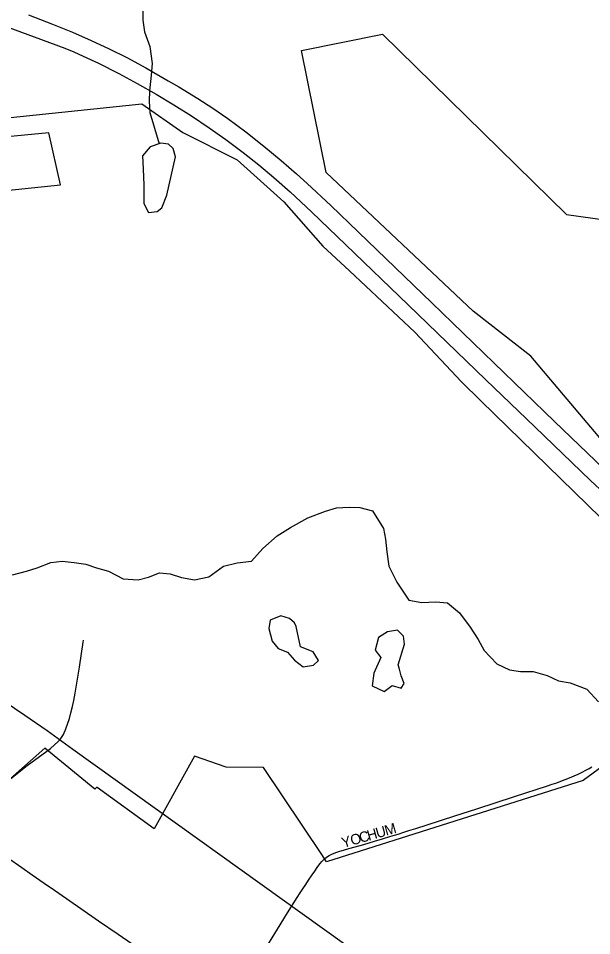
# Model space of a CAD drawing. Extents: x 1451455 to 1749751, y 218250 to 574981.
# Drawn here: x 1600545 to 1603311, y 366899 to 371327 of the extents above; entities that cross this region are included whole.
import ezdxf

# ---------------------------------------------------------------- set-up
doc = ezdxf.new("R2010")
doc.units = 0
for name, color, linetype in [('GM_X_City_Street', 7, 'Continuous'), ('GM_X_City_Street_Text', 7, 'Continuous'), ('GM_X_Corporation', 7, 'Continuous'), ('GM_X_County_Road', 7, 'Continuous'), ('GM_X_Minor_Lake', 7, 'Continuous'), ('GM_X_Minor_River', 7, 'Continuous'), ('GM_X_Rail_Line', 7, 'Continuous'), ('GM_X_State_Route', 7, 'Continuous'), ('GM_X_Township_Road', 7, 'Continuous')]:
    doc.layers.add(name, color=color, linetype=linetype)

msp = doc.modelspace()

# ---------------------------------------------------------------- linework, layer by layer
at = {"layer": 'GM_X_City_Street'}
for points in [[(1600699.8, 367802), (1600737.2, 367836.4), (1600750.2, 367851.1), (1600762.4, 367870.4), (1600774.4, 367897.3), (1600791.1, 367947.1), (1600798.7, 367975.2), (1600806, 368005.7), (1600812, 368033.9), (1600818.7, 368068.7), (1600839.6, 368195), (1600858.5, 368314.9), (1600859.7, 368324.7)], [(1600249.9, 367446.2), (1600298.3, 367485.4), (1600337, 367520.1), (1600384.9, 367559.8), (1600588.2, 367720), (1600699.8, 367802)], [(1602022.2, 367270.4), (1602032.2, 367277.8), (1602044.3, 367285.2), (1602057.3, 367291.7), (1602067.8, 367296.5), (1602081, 367301.6), (1602096, 367306.5), (1602113.8, 367311.7), (1602139.8, 367319.1), (1602169.1, 367327.2), (1602211, 367339), (1602262.6, 367354.2), (1602301.3, 367366.4), (1602342.1, 367378.5), (1602376.5, 367388.9), (1602404.1, 367397.6), (1602429.4, 367406.1), (1602461.9, 367416.7), (1602517.4, 367434.5), (1602651, 367477.2), (1602757, 367511.8), (1602938, 367569.8), (1603097.1, 367621.3), (1603120.7, 367629.4), (1603142.9, 367637.2), (1603162, 367644.1), (1603183.6, 367651.9), (1603204, 367660.2), (1603226, 367669.6), (1603246.1, 367678.9), (1603264.5, 367687.9), (1603281.7, 367697.1), (1603299.1, 367706.5), (1603311.7, 367714)]]:
    msp.add_lwpolyline(points, dxfattribs=at)
at = {"layer": 'GM_X_Corporation'}
for points in [[(1603386.2, 369259.4), (1603017.2, 369696.7), (1602738.3, 369913.8), (1602030.3, 370583.7), (1601911.1, 371171.8), (1602301.7, 371250.9), (1603190, 370380.3), (1604378.5, 370214.2)], [(1600320.9, 370829.9), (1601140.3, 370914.8), (1601338.2, 370776.3), (1601601, 370644.4), (1601825.4, 370442), (1602014.4, 370227.4), (1602141.7, 370108.4), (1602458.1, 369812.5), (1602682.6, 369572.4), (1602776.2, 369481), (1603354.4, 368916.5)], [(1600389.5, 370486.5), (1600748.2, 370523.5), (1600692.1, 370775.2), (1600338.8, 370740.3)], [(1603552.8, 367854.8), (1603268.9, 367647.1), (1602031.9, 367255.6), (1602008.6, 367290), (1601727.8, 367710.7), (1601547.3, 367712.2), (1601394.5, 367764.9), (1601199.8, 367413.7), (1600924.7, 367614.1), (1600924.2, 367614.4), (1600923.2, 367615.1), (1600914.5, 367605.4), (1600673.6, 367803.2), (1600269.6, 367448.8)]]:
    msp.add_lwpolyline(points, dxfattribs=at)
at = {"layer": 'GM_X_County_Road'}
msp.add_lwpolyline([(1600249.9, 367446.2), (1600340.9, 367380.6), (1600385.1, 367349.4), (1600432, 367316.8), (1600492.3, 367275.6), (1600562.6, 367227.4), (1600611.7, 367193.1), (1600669.8, 367152.7), (1600720.2, 367117.6), (1600777.3, 367077.7), (1600932.4, 366970.5), (1601026.6, 366906.2), (1601162, 366812.7)], dxfattribs=at)
at = {"layer": 'GM_X_Minor_Lake'}
for points in [[(1601303.9, 370659.2), (1601292.4, 370699.5), (1601268.7, 370719.8), (1601232.9, 370724.3), (1601180.7, 370707), (1601144.2, 370663.4), (1601147.3, 370601.3), (1601150.3, 370521.1), (1601151.1, 370432.9), (1601172.5, 370390.6), (1601214.5, 370394), (1601236.7, 370411.7), (1601261.5, 370473.5)], [(1601261.5, 370473.5), (1601303.9, 370659.2)], [(1601884.9, 368391.6), (1601877.2, 368409.7), (1601853.5, 368430.1), (1601811.7, 368442.7), (1601759.5, 368421.3), (1601752.9, 368381.3), (1601770.1, 368321), (1601797.6, 368284.6), (1601843.3, 368267.9), (1601876.8, 368229.4), (1601918.3, 368196.8), (1601968.3, 368204.2), (1601992.6, 368227.9), (1601967.2, 368268.3), (1601905.6, 368293.2)], [(1601905.6, 368293.2), (1601884.9, 368391.6)], [(1602407.1, 368306.5), (1602403.6, 368344.6), (1602374.1, 368373), (1602326, 368365.7), (1602281.7, 368338.2), (1602266.9, 368276.3), (1602294.4, 368241.9), (1602259.4, 368166.2), (1602252.6, 368104.2), (1602310.2, 368077.4), (1602348.5, 368106.9), (1602392.3, 368094.3), (1602406.6, 368116.2), (1602391.1, 368152.4), (1602383.5, 368184.6), (1602377.8, 368206.7)], [(1602377.8, 368206.7), (1602407.1, 368306.5)]]:
    msp.add_lwpolyline(points, dxfattribs=at)
at = {"layer": 'GM_X_Minor_River'}
for points in [[(1600821.3, 372280.2), (1600823.9, 372258.6), (1600883, 372195.6), (1600936.1, 372132.8), (1600998.8, 372043.8), (1601035.8, 371975.2), (1601068.8, 371904.6), (1601084, 371842.3), (1601095.1, 371776), (1601114.2, 371713.6), (1601135.4, 371651.2), (1601148.5, 371591), (1601157.3, 371500.7), (1601156.7, 371450.6), (1601145.9, 371392.6), (1601144.9, 371318.5), (1601154.1, 371262.3), (1601179.2, 371191.9), (1601190.1, 371109.6), (1601185.3, 371053.5), (1601178.3, 370977.5), (1601175.6, 370927.4), (1601178.9, 370873.3), (1601224.8, 370721.7)], [(1600516.1, 368640.6), (1600584.2, 368657.6), (1600636.4, 368675), (1600702.6, 368700.1), (1600756.6, 368707.4), (1600814.5, 368700.6), (1600870.3, 368691.8), (1600922, 368675.1), (1600979.7, 368658.2), (1601051.1, 368621.2), (1601122.9, 368616.2), (1601173, 368629.6), (1601225.2, 368650.9), (1601277.1, 368646.2), (1601332.8, 368627.4), (1601394.5, 368616.6), (1601464.6, 368631.6), (1601535.2, 368682.8), (1601601.3, 368697.9), (1601669.4, 368707), (1601724.1, 368768.4), (1601792.9, 368829.6), (1601857.3, 368868.8), (1601941.8, 368915.7), (1602026.1, 368948.6), (1602080.3, 368963.9), (1602140.3, 368967.1), (1602192.2, 368966.4), (1602253.9, 368949.6), (1602306.7, 368864.8), (1602316, 368812.5), (1602323.2, 368752.3), (1602332.2, 368682.1), (1602371.1, 368605.5), (1602427.9, 368518.6), (1602491.7, 368507.7), (1602559.7, 368510.8), (1602615.5, 368506), (1602672.8, 368457.2), (1602723.8, 368388.4), (1602763, 368327.8), (1602792.3, 368275.3), (1602853.3, 368210.4), (1602914.9, 368181.5), (1602966.7, 368174.8), (1603028.6, 368174), (1603096.3, 368155.1), (1603149.9, 368128.3), (1603207.7, 368119.6), (1603287.2, 368088.5), (1603344.3, 368027.6)]]:
    msp.add_lwpolyline(points, dxfattribs=at)
at = {"layer": 'GM_X_Rail_Line'}
msp.add_lwpolyline([(1598492.8, 368784.7), (1599149.2, 368564.7), (1599807.1, 368345.2), (1599917.6, 368307.1), (1600044.6, 368256.4), (1600161.4, 368205.6), (1600270.4, 368151.1), (1600384.6, 368086.6), (1600477.2, 368030), (1600577.1, 367962.8), (1600684, 367889.3), (1600807.7, 367799.4), (1602118.8, 366859.1), (1602430.3, 366635.4), (1602844.4, 366331.2), (1603980.5, 365486.1)], dxfattribs=at)
at = {"layer": 'GM_X_State_Route'}
for points in [[(1600593.3, 371343.5), (1600709.9, 371299.7), (1600807, 371260.3), (1600897, 371220.9), (1600983, 371180.4), (1601067.7, 371137.6), (1601160, 371087.7), (1601268, 371025.8), (1601319.1, 370996.2), (1601411.7, 370940.6), (1601482.9, 370893.9), (1601555.3, 370843.1), (1601642.1, 370778.7), (1601729.9, 370710.2), (1601813.2, 370641.2), (1601887.4, 370576.8), (1601938.4, 370530.6), (1602053.2, 370422.9), (1602185.5, 370295.5), (1602538.9, 369953), (1602839.2, 369664.2), (1602984.9, 369522.2), (1603131.5, 369381.2), (1603448.5, 369076.6)], [(1600468.6, 371293.8), (1600621.5, 371238.4), (1600768.6, 371182.8), (1600812.6, 371164.7), (1600858.3, 371145.1), (1600932.5, 371110), (1601029.1, 371060.9), (1601118.8, 371012.8), (1601210.3, 370961), (1601294.8, 370910.4), (1601380.8, 370855.9), (1601465.3, 370799.1), (1601545.7, 370742.2), (1601629.9, 370679.2), (1601704.5, 370620), (1601777.5, 370558.8), (1601856.2, 370489.2), (1601959.4, 370392.8), (1602124.2, 370234.5), (1602426.1, 369944.1), (1602800.7, 369582.7), (1603036.1, 369355.5), (1603305, 369096.4), (1603373.5, 369031.5)]]:
    msp.add_lwpolyline(points, dxfattribs=at)
at = {"layer": 'GM_X_Township_Road'}
msp.add_lwpolyline([(1601553.5, 366542.7), (1601592.9, 366604.2), (1601651.1, 366699.2), (1601725.3, 366817.7), (1601794.8, 366930.6), (1601843.8, 367008.3), (1601890.7, 367082.8), (1601905, 367105.9), (1601918, 367125.5), (1601931.5, 367145.4), (1601945.4, 367166.3), (1601963.1, 367192.2), (1601974.5, 367209.7), (1601986.6, 367228.3), (1601994.1, 367238.5), (1602001.4, 367247.9), (1602008.4, 367256.5), (1602014.8, 367263.5), (1602022.2, 367270.4)], dxfattribs=at)

# ---------------------------------------------------------------- texts
at = {"layer": 'GM_X_City_Street_Text'}
for s, rotation, p in [('U', 15.8493, (1602277.1, 367368.8)), ('M', 15.8478, (1602319.5, 367380.8)), ('Y', 15.8493, (1602112, 367321.9)), ('O', 15.8493, (1602154.4, 367333.9)), ('C', 15.8387, (1602196.7, 367345.9)), ('H', 15.8494, (1602234.8, 367356.7))]:
    msp.add_text(s, height=50, rotation=rotation, dxfattribs=at).set_placement(p)

doc.saveas('drawing.dxf')
